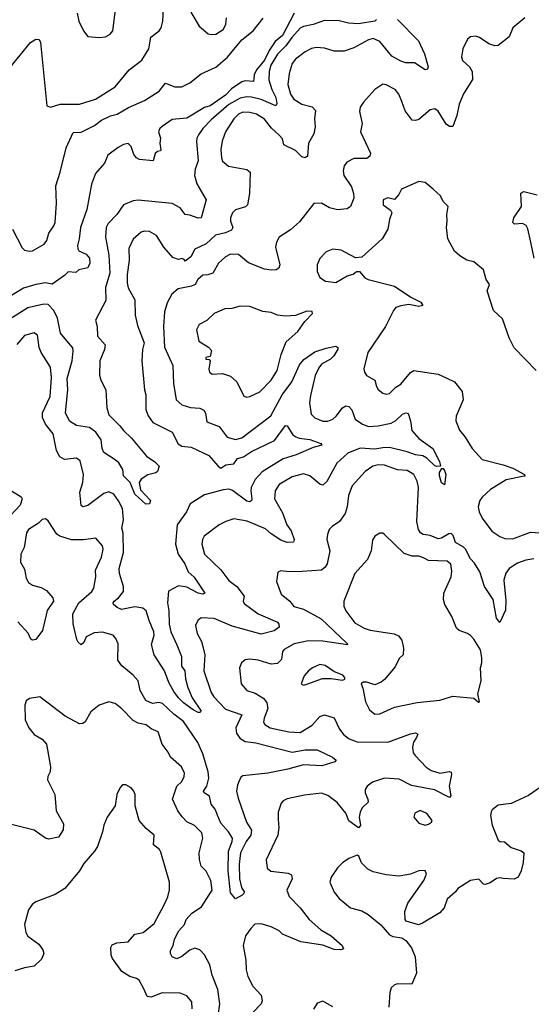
# Model space of a CAD drawing. Extents: x 1690054 to 1842981, y 782881 to 914114.
# Tile 454 of 656: x 1798165 to 1801319, y 800853 to 806914. Entities that reach past the tile are written whole.
import ezdxf

# ---------------------------------------------------------------- set-up
doc = ezdxf.new("R2010")
doc.units = 0

msp = doc.modelspace()

# ---------------------------------------------------------------- linework, layer by layer
at = {"layer": '0CON10XD'}
for points in [[(1798105, 806618.6), (1798232.9, 806775), (1798265, 806794), (1798285, 806793.3), (1798294.3, 806774.3), (1798333.8, 806383.8), (1798355, 806376.7), (1798415, 806394.2), (1798535, 806394.3), (1798633.3, 806425), (1798755, 806502.1), (1798840, 806605), (1798919.2, 806665), (1798961.9, 806735), (1798973.8, 806806.2), (1799024.4, 806845), (1799038.5, 806865), (1799047.5, 806905), (1799052.1, 806985)], [(1798520, 806955), (1798530, 806905), (1798558.8, 806845), (1798585, 806810), (1798655, 806804), (1798695, 806808.8), (1798723.3, 806825), (1798738.8, 806845), (1798755.8, 806975)], [(1799857.5, 806955), (1799785, 806818), (1799740.8, 806779.2), (1799702.7, 806725), (1799674.2, 806665), (1799624.4, 806605), (1799610.9, 806575), (1799607, 806533), (1799555, 806538.6), (1799535, 806532), (1799471.9, 806488.1), (1799435, 806449.4), (1799339.3, 806385), (1799305, 806374.2), (1799195, 806307.8), (1799105, 806300), (1799043.1, 806256.9), (1799030, 806245), (1799022, 806225), (1799033.3, 806185), (1799028.8, 806155), (1799036.1, 806113.9), (1799033.3, 806106.7), (1799015, 806102.5), (1798999.6, 806090.4), (1798987.5, 806045), (1798905, 806054.4), (1798886.2, 806065), (1798870, 806085), (1798853.6, 806133.6), (1798835, 806152.5), (1798805, 806146.7), (1798772, 806128), (1798708.9, 806081.1), (1798688.3, 806031.7), (1798632.1, 805967.9), (1798607.2, 805902.8), (1798578.6, 805745), (1798540, 805635), (1798532.5, 805565), (1798521.2, 805525), (1798523, 805503), (1798530.7, 805490.7), (1798575, 805472), (1798595.4, 805445.4), (1798598.9, 805415), (1798585, 805386.7), (1798530, 805375), (1798512.5, 805357.5), (1798465, 805363.1), (1798440.9, 805339.1), (1798365, 805286.8), (1798325, 805294.1), (1798265, 805284.6), (1798189, 805261), (1798115, 805215.6)], [(1800364, 806915), (1800355.4, 806904.6), (1800255, 806889.4), (1800193.2, 806893.2), (1800135, 806907.1), (1800045, 806908.5), (1799973.8, 806885), (1799915, 806873.2), (1799895, 806862.3), (1799843.2, 806805), (1799806.7, 806753.3), (1799755, 806701.4), (1799713.5, 806635), (1799703.7, 806595), (1799702.3, 806545), (1799719.1, 806485), (1799743.8, 806435), (1799751.3, 806398.7), (1799745, 806384.3), (1799715, 806396), (1799653.8, 806423.8), (1799595, 806438.5), (1799565, 806440), (1799525, 806431.4), (1799455, 806391.7), (1799345, 806297.2), (1799295.4, 806245), (1799268.5, 806205), (1799258.2, 806185), (1799256.4, 806165), (1799265.4, 806045), (1799246.5, 805995), (1799242.2, 805955), (1799257.5, 805905), (1799314.3, 805805), (1799285, 805694.3), (1799265, 805692.9), (1799215, 805711.8), (1799185.5, 805715.5), (1799155, 805756.2), (1799105, 805782.9), (1798895, 805804.3), (1798865, 805800), (1798805.6, 805774.4), (1798764, 805716), (1798710.1, 805659.9), (1798698.2, 805635), (1798694.5, 805575), (1798714.7, 805465), (1798721.3, 805355), (1798694.7, 805265), (1798696.5, 805185), (1798633.1, 805065), (1798643.3, 805025), (1798645.3, 804965.3), (1798692.2, 804912.2), (1798687.9, 804885), (1798660.2, 804815), (1798656.9, 804726.9), (1798665, 804696.2), (1798696.2, 804635), (1798702.3, 804525), (1798715, 804482.2), (1798782.5, 804415), (1798804.6, 804384.6), (1798855, 804339.2), (1798946.7, 804226.7), (1798998.3, 804191.7), (1799025.3, 804165.3), (1799015, 804133.8), (1799003.8, 804125), (1798955, 804113.1), (1798914.4, 804085), (1798902.2, 804065), (1798910.6, 804020.6), (1798972, 803955), (1798966, 803934), (1798942.3, 803932.3), (1798875, 803994.5), (1798846.6, 804065), (1798805, 804105.5), (1798801.8, 804145), (1798776, 804186), (1798755, 804205.8), (1798685, 804249.2), (1798673.3, 804275), (1798667, 804327), (1798635.4, 804375), (1798595, 804404.2), (1798515.8, 804415.8), (1798472.3, 804442.3), (1798447.7, 804495), (1798463.1, 804635), (1798458.6, 804705), (1798488.6, 804815), (1798495.8, 804875.8), (1798492.3, 804895), (1798456.8, 804936.8), (1798418.1, 804985), (1798397.6, 805077.6), (1798376.9, 805125), (1798341.7, 805161.7), (1798315, 805162.9), (1798215, 805139.6), (1798115, 805077.2)], [(1798121.2, 805625), (1798180.3, 805510.3), (1798195, 805496.2), (1798225, 805488.8), (1798245, 805492), (1798317.4, 805532.6), (1798332.9, 805555), (1798345, 805600), (1798376.7, 805645), (1798383.3, 805665), (1798393.3, 805785), (1798388.3, 805891.7), (1798414.4, 805975.6), (1798452, 806125), (1798495, 806220), (1798545, 806222.2), (1798627.5, 806262.5), (1798670, 806295), (1798725, 806323.6), (1798767.1, 806332.9), (1798836.5, 806373.5), (1798935, 806416.9), (1799026, 806475), (1799065, 806523.3), (1799121.8, 806501.8), (1799165, 806500.4), (1799214.2, 806525.8), (1799285, 806581.1), (1799375, 806621.9), (1799446.4, 806683.6), (1799535, 806791.1), (1799605, 806846.7), (1799665.4, 806924.6)], [(1801278.8, 806925), (1801205, 806864.3), (1801181.8, 806808.2), (1801115, 806755.8), (1801095, 806754), (1801057.5, 806765), (1801000, 806805), (1800975, 806814), (1800945, 806808.8), (1800925.7, 806794.3), (1800897.5, 806735), (1800888.6, 806685), (1800895, 806663.8), (1800938, 806625), (1800955.6, 806595.6), (1800955.8, 806545.8), (1800901.1, 806458.9), (1800875.5, 806395), (1800859.5, 806325), (1800835, 806256), (1800815, 806257.8), (1800795, 806270.6), (1800745, 806350.8), (1800725, 806365.7), (1800695, 806359.2), (1800625, 806300.4), (1800605, 806292.9), (1800585.6, 806295.6), (1800542.6, 806352.6), (1800520.7, 806410.7), (1800502.9, 806455), (1800480.8, 806485), (1800425, 806514.4), (1800405, 806516.7), (1800355.7, 806485), (1800284.2, 806405.8), (1800264.8, 806375.2), (1800259.8, 806349.8), (1800277.1, 806275), (1800266.2, 806225), (1800327.3, 806092.7), (1800322.9, 806075), (1800305, 806059.4), (1800225, 806060), (1800182.4, 806037.6), (1800165.5, 806015), (1800159.6, 805985), (1800164.6, 805955), (1800210, 805885), (1800223.1, 805845), (1800224.3, 805815), (1800204, 805765), (1800185, 805749.2), (1800125, 805743.8), (1800075, 805755.6), (1800025, 805784), (1799978.1, 805781.9), (1799889.7, 805670.3), (1799835, 805620), (1799765, 805576.2), (1799748.6, 805545), (1799741.4, 805515), (1799770, 805405), (1799763.3, 805385), (1799746.4, 805373.6), (1799715, 805371.5), (1799675, 805378.9), (1799575, 805417.3), (1799515, 805468.5), (1799465, 805470), (1799435, 805454.4), (1799391.1, 805415), (1799355.3, 805354.7), (1799325, 805344), (1799295, 805342.1), (1799264.4, 805315), (1799246.6, 805283.4), (1799225, 805273.1), (1799142.7, 805257.3), (1799102.5, 805225), (1799075, 805171.2), (1799057.3, 805115), (1799051.3, 805025), (1799058.5, 804898.5), (1799109.1, 804785), (1799113.8, 804675), (1799130.6, 804575), (1799165, 804544.4), (1799218, 804528), (1799275, 804523.1), (1799300.3, 804510.3), (1799311.9, 804491.9), (1799319.1, 804439.1), (1799395, 804409.4), (1799445.4, 804345.4), (1799495, 804330.8), (1799535, 804339.6), (1799712.9, 804475), (1799783.2, 804605), (1799842.2, 804685), (1799890.1, 804789.9), (1799917.2, 804822.8), (1799985, 804870.3), (1800055, 804893.1), (1800114, 804904), (1800127.1, 804897.1), (1800125.8, 804885.8), (1800102.2, 804845), (1800081.4, 804825), (1800026.2, 804793.8), (1800009, 804771), (1799987.5, 804725), (1799958.4, 804601.6), (1799951.8, 804555), (1799962.2, 804485), (1799985, 804462.5), (1800035, 804442.5), (1800065, 804442.8), (1800095.2, 804454.8), (1800116.9, 804473.1), (1800154.5, 804525), (1800175, 804537.7), (1800195, 804532.5), (1800213.2, 804513.2), (1800234.2, 804454.2), (1800277.9, 804425), (1800315, 804410.2), (1800375, 804413.4), (1800455, 804429.6), (1800485, 804446.2), (1800525.7, 804485), (1800545, 804493.3), (1800560.8, 804490.8), (1800575.5, 804445.5), (1800583.3, 804385), (1800625, 804335.6), (1800712.5, 804275), (1800752.9, 804195), (1800760, 804165), (1800737.1, 804162.9), (1800725, 804168.1), (1800676, 804216), (1800649.6, 804229.6), (1800605, 804235.2), (1800555, 804254.7), (1800445, 804280.2), (1800405, 804278.5), (1800355, 804271.1), (1800265, 804276.3), (1800187.5, 804245), (1800120.4, 804185), (1800059.3, 804070.7), (1800035, 804048.6), (1800015, 804054.4), (1799955, 804105.5), (1799915, 804118.2), (1799845, 804100), (1799765, 804052.2), (1799740, 804015), (1799735.5, 803965), (1799785, 803878.6), (1799812.9, 803805), (1799838.1, 803768.1), (1799856.7, 803715), (1799852.7, 803697.3), (1799815, 803696.2), (1799775, 803710), (1799715, 803749.2), (1799680.4, 803780.4), (1799566.8, 803826.8), (1799485, 803841.1), (1799435.5, 803824.5), (1799395, 803805.6), (1799303.1, 803735), (1799292.5, 803715), (1799287.8, 803685), (1799305.6, 803625), (1799405, 803527.3), (1799455, 803461.1), (1799504.4, 803425), (1799550, 803365), (1799542.6, 803335), (1799549.6, 803319.6), (1799635, 803256.8), (1799755, 803205.6), (1799763.6, 803193.6), (1799764.5, 803175.5), (1799735, 803151.2), (1799655, 803131.1), (1799475, 803180.3), (1799365, 803228.9), (1799285, 803231.4), (1799263.6, 803216.4), (1799250, 803185), (1799259.6, 803135), (1799286, 803086), (1799293.8, 803055), (1799306.4, 803005), (1799301.2, 802905), (1799345, 802771.9), (1799363.1, 802745), (1799435, 802670.8), (1799534.3, 802635), (1799498.2, 802555), (1799501.3, 802521.3), (1799521.5, 802491.5), (1799555, 802471.2), (1799622.1, 802462.1), (1799844.8, 802404.8), (1799925, 802419.5), (1799998.7, 802418.7), (1800094, 802375), (1800116.2, 802355), (1800107.5, 802345), (1800028, 802322), (1799915, 802326.7), (1799819.1, 802300.9), (1799695, 802276), (1799540.5, 802259.5), (1799528.7, 802251.3), (1799507.7, 802205), (1799502.8, 802165), (1799511.8, 802121.8), (1799563.4, 801973.4), (1799595.2, 801925), (1799590.3, 801895), (1799561.7, 801855), (1799526.6, 801785), (1799518.9, 801715), (1799520, 801625), (1799531.9, 801571.9), (1799548.6, 801545), (1799548, 801535), (1799536.7, 801525), (1799495, 801502.5), (1799465, 801540), (1799450.3, 801675), (1799452.5, 801795), (1799475.2, 801854.8), (1799476.3, 801876.3), (1799453.1, 801915), (1799405, 801967.1), (1799385, 802016.5), (1799371.3, 802055), (1799345.4, 802085), (1799335, 802134.5), (1799303.3, 802155), (1799297.8, 802165), (1799319.1, 802195), (1799330.6, 802245), (1799326.4, 802285), (1799295, 802394.2), (1799264.6, 802465), (1799175, 802594.4), (1799115, 802639.1), (1799045, 802705.7), (1799025, 802710.6), (1798985, 802705.6), (1798943.4, 802723.4), (1798907.7, 802785), (1798895.3, 802845.3), (1798865, 802878.6), (1798795, 802935.8), (1798771.1, 802971.1), (1798772.7, 803072.7), (1798758, 803105), (1798741.2, 803125), (1798675, 803144.4), (1798625, 803140.6), (1798576, 803115), (1798560.5, 803079.5), (1798545, 803066.2), (1798525, 803082), (1798518.4, 803098.4), (1798495.3, 803195), (1798493.8, 803256.2), (1798530, 803325), (1798609.5, 803395), (1798623.1, 803415), (1798635.7, 803484.3), (1798632.9, 803525), (1798670.4, 803605), (1798681.1, 803655), (1798675, 803675.7), (1798635, 803722.9), (1798557.6, 803712.4), (1798485, 803713.3), (1798413.8, 803735), (1798395, 803748), (1798340.3, 803830.3), (1798325, 803841.2), (1798305, 803838), (1798280.8, 803815), (1798220, 803775), (1798207.3, 803755), (1798194.1, 803665.9), (1798172.8, 803625), (1798169.5, 803575), (1798195, 803530.8), (1798206.4, 803476.4), (1798220.6, 803450.6), (1798244, 803434), (1798298.3, 803418.3), (1798330.3, 803400.3), (1798370, 803355), (1798373.3, 803335), (1798335, 803277.5), (1798307.1, 803155), (1798265, 803098), (1798245, 803093.8), (1798235, 803100), (1798217.6, 803137.6), (1798155, 803207.2)], [(1800493.4, 806915), (1800624.5, 806785), (1800660.6, 806705), (1800683.3, 806625), (1800679.5, 806610.5), (1800665, 806606.2), (1800598.3, 806648.3), (1800545, 806649.4), (1800515, 806658.3), (1800460.2, 806690.2), (1800385, 806781.2), (1800345, 806798.2), (1800315, 806791.5), (1800225, 806740.5), (1800165, 806720), (1800105, 806721.2), (1800045, 806739.1), (1799995, 806743.1), (1799965, 806737.1), (1799925, 806717.3), (1799865, 806672.2), (1799845.5, 806645), (1799826.1, 806583.9), (1799817.9, 806515), (1799833.9, 806455), (1799855.2, 806425.2), (1799904.2, 806394.2), (1799967.5, 806377.5), (1799989.4, 806355), (1799983.7, 806303.7), (1799986.9, 806255), (1799977.8, 806212.2), (1799946.4, 806155), (1799940, 806075), (1799925.8, 806064.2), (1799905, 806070.5), (1799865, 806110), (1799794.2, 806145), (1799785, 806180), (1799764.1, 806204.1), (1799717.5, 806247.5), (1799675, 806301.5), (1799625, 806332.3), (1799585, 806342.9), (1799540, 806345), (1799515, 806332.5), (1799485.4, 806305), (1799435, 806224.2), (1799412.9, 806167.1), (1799404.7, 806115), (1799408.8, 806065), (1799415, 806044.3), (1799453.1, 806013.1), (1799565, 805991.5), (1799585.5, 805975.5), (1799582, 805845), (1799570.5, 805775), (1799557.3, 805762.7), (1799496, 805744), (1799477.5, 805725), (1799464.6, 805695), (1799465.6, 805675), (1799480, 805635), (1799470.6, 805619.4), (1799435, 805602), (1799372.8, 805587.2), (1799315.9, 805534.1), (1799245, 805502.5), (1799220.6, 805455), (1799185, 805427.5), (1799178.7, 805438.7), (1799165, 805444.2), (1799145, 805438.8), (1799108.8, 805451.2), (1799053.6, 805515), (1799009.2, 805585), (1798965, 805611.5), (1798935, 805613.5), (1798913.9, 805606.1), (1798865, 805564), (1798838.9, 805505), (1798839.7, 805435), (1798827.8, 805345), (1798827.5, 805295), (1798834, 805264), (1798875, 805190), (1798877.3, 805095), (1798892.1, 805032.1), (1798931.8, 804925), (1798922.5, 804885), (1798918.5, 804815), (1798934.6, 804635), (1798943.1, 804605), (1798942.2, 804515), (1798956.7, 804475), (1798985.4, 804435.4), (1799105.3, 804375.3), (1799142.5, 804302.5), (1799165, 804290), (1799222.2, 804282.2), (1799331.9, 804231.9), (1799388.8, 804165), (1799405, 804153.8), (1799436.9, 804173.1), (1799485, 804180.6), (1799507.3, 804212.7), (1799545.8, 804224.2), (1799595, 804256.1), (1799735.3, 804324.7), (1799805, 804416), (1799815, 804413.3), (1799848.2, 804358.2), (1799866.8, 804346.8), (1799888.1, 804338.1), (1799955, 804329.3), (1800022.5, 804305), (1800027.5, 804295), (1799975, 804281.4), (1799870, 804235), (1799789.1, 804210.9), (1799659.9, 804130.1), (1799616.6, 804083.4), (1799592.9, 804035), (1799590, 804015), (1799596.9, 803965), (1799595, 803953.8), (1799585, 803945.7), (1799565, 803949.6), (1799476.6, 804016.6), (1799455, 804023.3), (1799420.1, 804019.9), (1799305, 803989.1), (1799216.1, 803933.9), (1799193.3, 803885), (1799136.8, 803805), (1799126.3, 803685), (1799143.3, 803625), (1799183.4, 803565), (1799204.4, 803515), (1799241.8, 803481.8), (1799306.7, 803385), (1799295, 803378.8), (1799265, 803383.6), (1799195, 803420), (1799145, 803429.6), (1799083.1, 803396.9), (1799075.9, 803325), (1799085.8, 803275), (1799087.1, 803192.9), (1799096.3, 803146.3), (1799133.5, 803065), (1799162.1, 802995), (1799163.8, 802933.8), (1799182.5, 802905), (1799186.6, 802856.6), (1799202.3, 802802.3), (1799229.3, 802739.3), (1799283.3, 802656.7), (1799275, 802648.8), (1799265, 802650), (1799235, 802665.6), (1799175, 802709.2), (1799145, 802740.7), (1799115, 802778.8), (1799084.6, 802834.6), (1799058.6, 802905), (1798993.8, 803005), (1798977.7, 803067.7), (1798994.1, 803125), (1798991.9, 803145), (1798963.1, 803215), (1798945.9, 803275.9), (1798925, 803291.8), (1798875, 803300.4), (1798792.9, 803282.9), (1798765.8, 803295), (1798743.3, 803315), (1798741.5, 803325), (1798748.1, 803335), (1798774.7, 803355.3), (1798805.5, 803395), (1798804.5, 803425), (1798780, 803505), (1798778.4, 803535), (1798806, 803635), (1798803.4, 803753.4), (1798794.7, 803785), (1798804.7, 803835), (1798799.2, 803905), (1798775, 803951.9), (1798745, 803992.9), (1798715, 804008.1), (1798685, 803997.8), (1798585, 803924.4), (1798555, 803916), (1798544.5, 803924.5), (1798536.9, 804005), (1798554.2, 804065), (1798559.6, 804115), (1798539.1, 804199.1), (1798515, 804214.2), (1798442.7, 804207.3), (1798413.4, 804223.4), (1798393, 804263), (1798372.3, 804365), (1798323.9, 804425), (1798306.6, 804465), (1798306.1, 804495), (1798353.6, 804595), (1798362.2, 804712.2)], [(1799221.2, 806961.2), (1799272.2, 806875), (1799326.6, 806826.6), (1799345, 806822.3), (1799375, 806826), (1799420.5, 806855), (1799436.1, 806885), (1799441.2, 806925)], [(1801350, 804755), (1801214, 804895), (1801182.5, 804955), (1801142.5, 805072.5), (1801085.7, 805125), (1801047.5, 805245), (1801061.9, 805285), (1801041.9, 805315), (1801024, 805375), (1800965, 805423.3), (1800922.5, 805435), (1800878.3, 805461.7), (1800845, 805490), (1800803.8, 805565), (1800796.2, 805635), (1800801.2, 805675), (1800797.5, 805715), (1800807.5, 805765), (1800776.7, 805795), (1800759.5, 805829.5), (1800715, 805871.2), (1800665, 805911.2), (1800625, 805917.5), (1800518.8, 805871.2), (1800502.1, 805837.9), (1800475, 805806.7), (1800435, 805818.5), (1800405.7, 805805), (1800405.6, 805775), (1800451.2, 805741.2), (1800460, 805725), (1800445.8, 805684.2), (1800435.5, 805624.5), (1800399.2, 805565), (1800275, 805452.5), (1800235, 805447.5), (1800147.5, 805495), (1800095, 805500.8), (1800053.8, 805485), (1800016, 805445), (1799999.2, 805405), (1799998.8, 805365), (1800015, 805327.5), (1800050, 805305), (1800115, 805296.7), (1800185, 805336.7), (1800221.2, 805348.8), (1800242.5, 805365), (1800260, 805365), (1800293.3, 805325), (1800314.2, 805314.2), (1800475, 805274.2), (1800575.6, 805205.6), (1800637.5, 805175), (1800650, 805155), (1800625, 805148.8), (1800565, 805160.6), (1800515, 805153.3), (1800485, 805142), (1800469.2, 805125), (1800420, 805025), (1800312.5, 804865), (1800286, 804765), (1800290, 804745), (1800303.7, 804723.7), (1800355.6, 804695), (1800364.2, 804655.8), (1800375, 804638), (1800404.3, 804614.3), (1800425, 804608.6), (1800445, 804613.3), (1800485, 804651.4), (1800515, 804670.5), (1800575, 804743.1), (1800595, 804754.5), (1800745, 804731.5), (1800795, 804708.9), (1800845.3, 804685.3), (1800892.2, 804625), (1800898.6, 804575), (1800856.8, 804473.2), (1800854.4, 804445), (1800877.6, 804387.6), (1800912.5, 804345), (1800953.8, 804273.8), (1801016.6, 804206.6), (1801146.7, 804175), (1801205, 804152.9), (1801277.5, 804115), (1801280, 804105), (1801275, 804103.3), (1801165, 804082.2), (1801068.1, 804021.9), (1801015.4, 803975), (1801002.5, 803955), (1800992.2, 803915), (1800997.2, 803885), (1801015.3, 803845.3), (1801075, 803765.6), (1801125, 803731.9), (1801155, 803720.6), (1801205, 803718.9), (1801315, 803759.2), (1801375, 803756)], [(1801336.4, 805446.4), (1801315.6, 805545.6), (1801297.7, 805627.7), (1801287.7, 805647.7), (1801265, 805660), (1801216.2, 805656.2), (1801206.1, 805666.1), (1801212.2, 805695), (1801258.6, 805765), (1801255, 805847.5), (1801274.1, 805855.9), (1801355, 805835.5)], [(1799565, 804590), (1799585, 804594.2), (1799645, 804624.4), (1799716.2, 804695), (1799752.1, 804755), (1799776.5, 804853.5), (1799809.1, 804930.9), (1799880, 804995), (1799923.6, 805056.4), (1799970, 805105), (1799968.3, 805118.3), (1799935, 805120), (1799866.4, 805093.6), (1799805, 805090), (1799755, 805096), (1799715, 805112.5), (1799665, 805118), (1799585, 805149.2), (1799525, 805150), (1799472.6, 805137.4), (1799430, 805135), (1799365, 805106.5), (1799318.3, 805061.7), (1799271.6, 805038.4), (1799254.7, 805005), (1799268.9, 804935), (1799328.9, 804898.9), (1799347.3, 804877.3), (1799338.8, 804841.2), (1799312.5, 804835), (1799312.5, 804825), (1799333.3, 804823.3), (1799338.8, 804815), (1799332.1, 804762.1), (1799336, 804745), (1799353, 804733), (1799415, 804735.6), (1799465, 804720), (1799504.3, 804685), (1799547.3, 804597.3), (1799565, 804590)], [(1798362.2, 804712.2), (1798355, 804776), (1798296.9, 804865), (1798286.2, 804896.2), (1798275, 804972.5), (1798255, 804985.8), (1798195, 804969.4), (1798148.5, 804915)], [(1801334.5, 803595.5), (1801285, 803586.9), (1801235, 803568.1), (1801181.9, 803535), (1801161.9, 803508.1), (1801149.2, 803465), (1801162.1, 803337.9), (1801159.8, 803280.2), (1801125, 803203.3), (1801105, 803230), (1801084.5, 803345), (1801030.5, 803425), (1801001.4, 803515), (1800969.3, 803569.3), (1800945, 803596), (1800913.8, 803655), (1800899.7, 803669.7), (1800851.1, 803695), (1800838.2, 803738.2), (1800825, 803750.7), (1800810.8, 803749.2), (1800765, 803721.8), (1800745, 803718.5), (1800695, 803738.9), (1800653.3, 803745), (1800635.5, 803755.5), (1800623.1, 803775), (1800614.4, 803825), (1800623.7, 804033.7), (1800615, 804073.3), (1800594.6, 804114.6), (1800555, 804139.5), (1800495, 804142.9), (1800415, 804172.3), (1800375, 804174.5), (1800342, 804165), (1800295, 804132.9), (1800215.6, 804045), (1800191.8, 803985), (1800183.5, 803915), (1800171.9, 803875), (1800136, 803825), (1800091.2, 803795), (1800074, 803775), (1800062, 803745), (1800059.2, 803715), (1800078.2, 803645), (1800060, 803565), (1800048.5, 803545), (1800025, 803524.6), (1799906.6, 803516.6), (1799825.8, 803515.8), (1799775, 803522.5), (1799757, 803513), (1799748, 803455), (1799777.9, 803377.9), (1799831.2, 803335), (1799855, 803302.5), (1799915, 803284.6), (1800023.5, 803225), (1800183.3, 803075), (1800186.7, 803065), (1800035, 803089.3), (1799945, 803090.5), (1799857.7, 803072.3), (1799795, 803037.1), (1799785.5, 803024.5), (1799779.2, 802975), (1799755, 802952), (1799715, 802947.7), (1799635, 802971.4), (1799585, 802978), (1799555, 802973.8), (1799533.8, 802955), (1799520, 802925), (1799531.4, 802825), (1799565.4, 802785.4), (1799617.9, 802767.9)], [(1800785, 804050), (1800765, 804062.5), (1800753.5, 804106.5), (1800753.5, 804126.5), (1800768.3, 804151.7), (1800775, 804152.5), (1800785, 804140), (1800792.5, 804115), (1800785, 804050)], [(1798115, 804013.6), (1798175, 803977.5), (1798180, 803965), (1798167.5, 803925), (1798079.5, 803830.5)], [(1800355, 802640), (1800385, 802642), (1800475, 802681.4), (1800615, 802710.6), (1800755.5, 802724.5), (1800835, 802750), (1800965, 802737.5), (1800993, 802713), (1801000, 802715), (1800990, 802765), (1801010, 802845), (1801006, 802925), (1801014.3, 802955), (1801014.4, 802985), (1801005.5, 803035), (1800965, 803100.8), (1800945, 803122.5), (1800925, 803136), (1800875, 803153.8), (1800858.3, 803168.3), (1800830.3, 803240.3), (1800785.6, 803315), (1800777.8, 803345), (1800780, 803385), (1800826.2, 803485), (1800829.1, 803519.1), (1800822.8, 803562.8), (1800801.3, 803581.3), (1800685.4, 803585.4), (1800655, 803600.7), (1800625, 803611.8), (1800585, 803611.3), (1800535, 803628.8), (1800415, 803746.2), (1800405, 803753.8), (1800385, 803753.8), (1800355, 803734), (1800339.3, 803710.7), (1800331.5, 803645), (1800308.6, 803591.4), (1800232.2, 803505), (1800164.4, 803335), (1800163.3, 803305), (1800175.7, 803275), (1800230.4, 803200.4), (1800288.3, 803168.3), (1800325, 803156.4), (1800473, 803133), (1800500.8, 803120.8), (1800521.2, 803095), (1800531.9, 803045), (1800528.6, 803005), (1800505, 802982.5), (1800479.1, 802930.9), (1800415, 802853.3), (1800393.6, 802836.4), (1800355, 802820), (1800305, 802836.7), (1800283, 802837), (1800270, 802825), (1800281.7, 802798.3), (1800296.2, 802715), (1800321.2, 802665), (1800355, 802640)], [(1799915, 802817.5), (1799935, 802823.3), (1800032.3, 802857.7), (1800085, 802858.8), (1800155, 802847.5), (1800170, 802855), (1800170, 802865), (1800158.3, 802878.3), (1800101.7, 802901.7), (1800049.5, 802939.5), (1800015, 802944), (1799970, 802925), (1799945, 802906.2), (1799918.8, 802875), (1799900, 802825), (1799915, 802817.5)], [(1799388.1, 800781.9), (1799399.2, 800855), (1799387.4, 800945), (1799352.4, 801032.4), (1799338.2, 801095), (1799305, 801156.9), (1799275, 801188.1), (1799245, 801198.2), (1799213.3, 801186.7), (1799165, 801146.5), (1799135, 801131.9), (1799106.2, 801145), (1799094.4, 801165), (1799094.4, 801185), (1799112.3, 801215), (1799119.4, 801255), (1799145.8, 801305), (1799181.5, 801345), (1799190.8, 801375), (1799226.9, 801413.1), (1799286, 801454), (1799352.2, 801555), (1799342.9, 801615), (1799315, 801672.9), (1799284.2, 801704.2), (1799273.4, 801745), (1799271.1, 801785), (1799295.4, 801875), (1799288.5, 801908.5), (1799243.9, 801953.9), (1799195, 801976.9), (1799166.6, 802006.6), (1799140.9, 802045), (1799108, 802115), (1799134.6, 802195.4), (1799164.4, 802225), (1799178.5, 802255), (1799181.5, 802275), (1799163.1, 802315), (1799095, 802374.5), (1799080.8, 802405), (1799042.8, 802455), (1799020, 802530), (1798975, 802548.9), (1798945, 802573.3), (1798895, 802584.5), (1798865, 802600.9), (1798795, 802672.9), (1798755, 802704.3), (1798715, 802714.3), (1798654.5, 802695.5), (1798605, 802654.2), (1798568.7, 802591.3), (1798555, 802581.2), (1798535, 802578.8), (1798445, 802626), (1798290, 802745), (1798225, 802735.7), (1798205, 802721.2), (1798196.9, 802695), (1798199.4, 802605), (1798221.9, 802555), (1798255, 802514.2), (1798303.8, 802485), (1798331.4, 802455), (1798355.5, 802314.5), (1798352.9, 802285), (1798338, 802255), (1798336.2, 802235), (1798382.9, 802145), (1798391.1, 802045), (1798435.5, 801965), (1798433.6, 801926.4), (1798405, 801882.5), (1798345, 801870), (1798325, 801876), (1798255, 801925.6), (1798107.3, 801962.7)], [(1799617.9, 802767.9), (1799670, 802735), (1799688.1, 802708.1), (1799694.7, 802675), (1799672.3, 802615), (1799669.3, 802589.3), (1799675.8, 802575), (1799710, 802555), (1799825, 802530), (1799895, 802526.5), (1799968.3, 802571.7), (1800015.4, 802624.6), (1800045, 802635.7), (1800105, 802616.7), (1800137.6, 802547.6), (1800162.6, 802512.6), (1800196.4, 802486.4), (1800245, 802469.2), (1800435, 802467.2), (1800575, 802518.5), (1800605, 802523.8), (1800618.8, 802515), (1800612.5, 802495), (1800592.3, 802467.7), (1800587.5, 802435), (1800592, 802402), (1800602.9, 802385), (1800671.9, 802311.9), (1800702.7, 802292.7), (1800755, 802275.6), (1800815, 802285.8), (1800825, 802282.5), (1800827.7, 802267.7), (1800812.2, 802195), (1800823.6, 802136.4), (1800815, 802126.7), (1800722.9, 802172.9), (1800580.3, 802200.3), (1800505, 802238.9), (1800415, 802245.5), (1800340.1, 802219.9), (1800307.1, 802195), (1800295.6, 802175), (1800295.6, 802155), (1800312.2, 802115), (1800313.4, 802096.6), (1800277.6, 802062.4), (1800264, 802036), (1800257.5, 802005), (1800265.4, 801954.6), (1800255, 801939.2), (1800195, 801982.9), (1800175, 802030), (1800123.1, 802095), (1800065, 802139.4), (1800025, 802151.9), (1799920.3, 802139.7), (1799815, 802117.1), (1799790, 802105), (1799778.3, 802091.7), (1799758.6, 802035), (1799758.6, 801991.4), (1799761.9, 801941.9), (1799756.4, 801893.6), (1799685, 801742.5), (1799690.3, 801690.3), (1799713.2, 801673.2), (1799820.3, 801660.3), (1799840.6, 801650.6), (1799845.6, 801625), (1799811.9, 801555), (1799827.3, 801517.3), (1799895, 801447.8), (1799949.4, 801375), (1800022.1, 801312.1), (1800085, 801275.4), (1800153.8, 801215), (1800162.5, 801195), (1800145, 801188), (1800105, 801190), (1800035, 801216.7), (1799898, 801238), (1799785.3, 801285.3), (1799765, 801305.5), (1799715, 801329.6), (1799655, 801348.8), (1799615, 801346.7), (1799591.3, 801318.7), (1799558.2, 801275), (1799542.9, 801215), (1799559.2, 801125), (1799561.2, 801065), (1799572.5, 801025), (1799603.5, 800965), (1799655, 800908.8), (1799660.8, 800875), (1799654.2, 800855), (1799605, 800804.2)], [(1799228.6, 800825), (1799227.3, 800867.3), (1799195.8, 800905.8), (1799155, 800920.8), (1799043.6, 800923.6), (1798975, 800896.7), (1798950.9, 800900.9), (1798933.8, 800945), (1798901.3, 801001.3), (1798885, 801012.3), (1798843.8, 801023.8), (1798795, 801055.4), (1798737.1, 801135), (1798730, 801155), (1798727.8, 801202.2), (1798735, 801218.6), (1798765, 801231.2), (1798835, 801237.1), (1798875, 801283.8), (1798926.7, 801295), (1798995, 801351.4), (1799055.6, 801465), (1799077.8, 801515), (1799088.3, 801558.3), (1799088.1, 801605), (1799035, 801790), (1799027.1, 801805), (1798989.4, 801835), (1798993.5, 801895), (1798945.3, 801935.3), (1798902.5, 801985), (1798876.7, 802075), (1798876.4, 802143.6), (1798868.8, 802165), (1798853.3, 802185), (1798820, 802205), (1798800, 802205), (1798785, 802187.5), (1798763.6, 802143.6), (1798753.8, 802075), (1798704, 802005), (1798683.6, 801956.4), (1798676.7, 801915), (1798645.6, 801825), (1798627.1, 801795), (1798560.6, 801719.4), (1798534.2, 801675), (1798443.4, 801566.6), (1798385, 801528.1), (1798265.4, 801484.6), (1798242.8, 801467.2), (1798220, 801435), (1798194.5, 801345), (1798203.1, 801295), (1798215, 801272.5), (1798284, 801224), (1798307.7, 801187.7), (1798314.6, 801165), (1798300.1, 801129.9), (1798255, 801086.9), (1798195, 801077.8), (1798135, 801058.1)], [(1801375, 802190), (1801301.2, 802138.8), (1801195, 802088.8), (1801115, 802078), (1801078.8, 802051.2), (1801071.2, 802038.8), (1801067.5, 802015), (1801077.8, 801955), (1801115, 801863.8), (1801125, 801856.2), (1801153.9, 801853.9), (1801195, 801817.5), (1801257.3, 801797.3), (1801273.3, 801785), (1801268.8, 801725), (1801256.2, 801675), (1801237.5, 801635), (1801213.6, 801623.6), (1801145, 801626.7), (1801125, 801631.2), (1801105, 801626.7), (1801065, 801600.8), (1801035, 801590), (1801025, 801592.5), (1800995, 801622.5), (1800943.9, 801616.1), (1800866.7, 801565), (1800852.5, 801545), (1800800.7, 801499.3), (1800782.7, 801447.3), (1800755, 801416.2), (1800648.3, 801351.7), (1800623, 801343), (1800547.5, 801365), (1800541.2, 801375), (1800538.8, 801425), (1800557.5, 801475), (1800655.8, 801615), (1800673.8, 801655), (1800665, 801676.7), (1800625, 801674.2), (1800575, 801653.3), (1800505, 801641.9), (1800425, 801650), (1800345, 801669.2), (1800311.2, 801685), (1800273.2, 801723.2), (1800255.5, 801765), (1800245, 801771.9), (1800195, 801750), (1800155, 801724), (1800125, 801693.8), (1800085, 801636.2), (1800078, 801605), (1800103.3, 801543.3), (1800135, 801503.8), (1800205, 801446.9), (1800275, 801429.2), (1800313.3, 801405), (1800391.2, 801341.2), (1800445, 801280), (1800465, 801270), (1800521.7, 801261.7), (1800545.9, 801245.9), (1800580, 801200), (1800602.5, 801145), (1800612, 801045), (1800583.6, 800976.4), (1800495, 800978.6), (1800475, 800972.5), (1800455.8, 800955), (1800446.5, 800925), (1800442, 800835)], [(1800665, 801956), (1800685, 801961.2), (1800705, 801973.3), (1800707.5, 801985), (1800675, 802028.6), (1800635, 802045.6), (1800600.9, 802029.1), (1800596, 802005), (1800625, 801967.5), (1800665, 801956)], [(1800095, 800837.5), (1800035, 800872), (1799999.3, 800860.7), (1799976.1, 800823.9)]]:
    msp.add_lwpolyline(points, dxfattribs=at)

doc.saveas('drawing.dxf')
